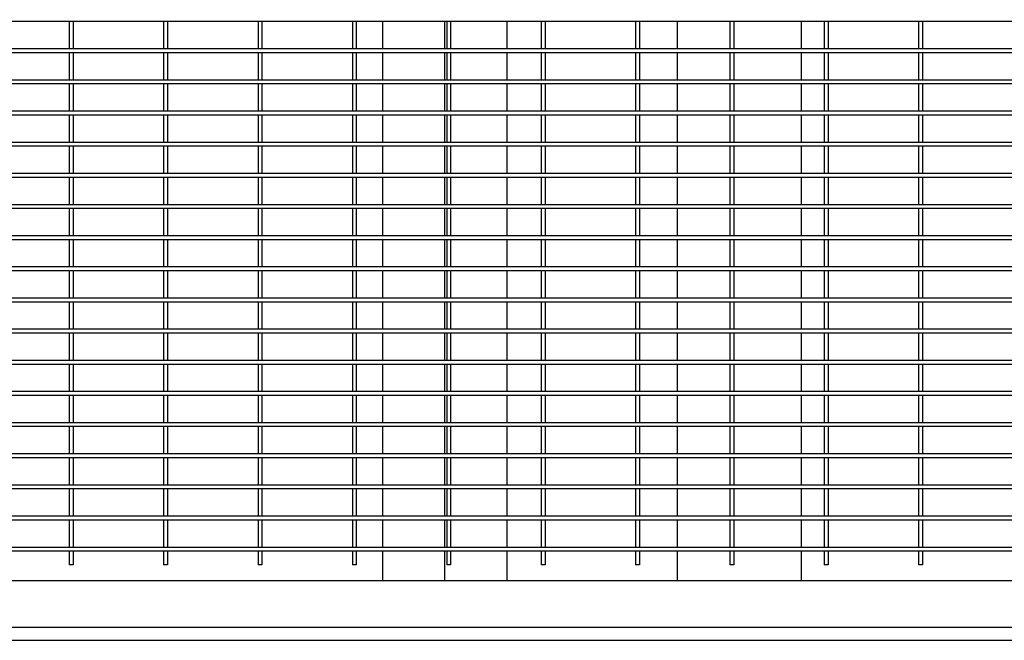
# Model space of a CAD drawing. Header units: inches. Extents: x 36 to 1719, y -84 to 1122.
# Tile 521 of 558: x 982 to 1014, y 812 to 832. Entities that reach past the tile are written whole.
import ezdxf

# ---------------------------------------------------------------- set-up
doc = ezdxf.new("R2010")
doc.units = ezdxf.units.IN
doc.header["$LTSCALE"] = 48
doc.header["$MEASUREMENT"] = 0
doc.layers.add('Dimension (ANSI)', color=7, linetype='Continuous', lineweight=25)
doc.layers.add('Visible (ANSI)', color=7, linetype='Continuous', lineweight=30)
doc.styles.add('Note Text (ANSI)', font='tahoma.ttf')
doc.dimstyles.new('Architectural (ANSI)', dxfattribs={"dimscale": 48, "dimtxt": 0.125, "dimasz": 0.098425, "dimexe": 0.125, "dimexo": 0.0625, "dimgap": 0.031496, "dimtad": 0, "dimtih": 1, "dimtoh": 1, "dimdec": 4, "dimrnd": 1e-08, "dimzin": 3, "dimdsep": 46, "dimlunit": 4, "dimtxsty": 'Note Text (ANSI)', "dimcen": 0.09, "dimdle": 0.393701, "dimclrd": 256, "dimclre": 256, "dimclrt": 256, "dimadec": 0, "dimazin": 3, "dimtfac": 0.96, "dimtofl": 0, "dimtmove": 0, "dimatfit": 3, "dimfxl": 1, "dimfrac": 2, "dimtolj": 1, "dimtzin": 12, "dimlwd": -1, "dimlwe": -1, "dimarcsym": 0})

# ---------------------------------------------------------------- blocks, each defined once
blk = doc.blocks.new('*D15')
at = {"layer": 'Defpoints', "color": 0, "transparency": 16777216}
for p in [(1046.918, 854.671), (727.918, 840.715), (1046.918, 743.531)]:
    blk.add_point(p, dxfattribs=at)
at = {"layer": 'Dimension (ANSI)', "transparency": 16777216}
for p, q in [((1046.918, 851.671), (1046.918, 737.531)), ((727.918, 837.715), (727.918, 737.531)), ((732.642, 743.531), (854.572, 743.531)), ((1042.193, 743.531), (878.263, 743.531))]:
    blk.add_line(p, q, dxfattribs=at)
for points in [[(732.642, 744.318), (732.642, 742.743), (727.918, 743.531)], [(1042.193, 744.318), (1042.193, 742.743), (1046.918, 743.531)]]:
    blk.add_solid(points, dxfattribs=at)
at = {"layer": 'Dimension (ANSI)', "transparency": 16777216, "insert": (856.084, 746.656), "char_height": 6, "attachment_point": 1, "style": 'Note Text (ANSI)'}
blk.add_mtext('\\A1;26\'-7"', dxfattribs=at)

msp = doc.modelspace()

# ---------------------------------------------------------------- linework, layer by layer
at = {"layer": 'Visible (ANSI)'}
for p, q in [((983.95768, 832.14881), (980.92643, 832.14881)), ((983.89518, 832.14881), (983.89518, 831.27381)), ((986.98893, 832.14881), (983.95768, 832.14881)), ((984.02018, 832.14881), (984.02018, 831.27381)), ((986.92643, 832.14881), (986.92643, 831.27381)), ((990.02018, 832.14881), (986.98893, 832.14881)), ((987.05143, 832.14881), (987.05143, 831.27381)), ((989.95768, 832.14881), (989.95768, 831.27381)), ((993.05143, 832.14881), (990.02018, 832.14881)), ((990.08268, 832.14881), (990.08268, 831.27381)), ((992.98893, 832.14881), (992.98893, 831.27381)), ((996.08268, 832.14881), (993.05143, 832.14881)), ((993.11393, 832.14881), (993.11393, 831.27381)), ((993.95768, 832.14881), (993.95768, 831.27381)), ((995.95768, 831.27381), (995.95768, 832.14881)), ((995.95768, 831.27381), (995.95768, 832.14881)), ((996.02018, 832.14881), (996.02018, 831.27381)), ((999.11393, 832.14881), (996.08268, 832.14881)), ((996.14518, 832.14881), (996.14518, 831.27381)), ((997.95768, 831.27381), (997.95768, 832.14881)), ((999.05143, 832.14881), (999.05143, 831.27381)), ((1002.14518, 832.14881), (999.11393, 832.14881)), ((999.17643, 832.14881), (999.17643, 831.27381)), ((1002.08268, 832.14881), (1002.08268, 831.27381)), ((1005.17643, 832.14881), (1002.14518, 832.14881)), ((1002.20768, 832.14881), (1002.20768, 831.27381)), ((1003.41768, 832.14881), (1003.41768, 831.27381)), ((1005.11393, 832.14881), (1005.11393, 831.27381)), ((1008.20768, 832.14881), (1005.17643, 832.14881)), ((1005.23893, 832.14881), (1005.23893, 831.27381)), ((1007.41768, 831.27381), (1007.41768, 832.14881)), ((1008.14518, 832.14881), (1008.14518, 831.27381)), ((1011.23893, 832.14881), (1008.20768, 832.14881)), ((1008.27018, 832.14881), (1008.27018, 831.27381)), ((1011.17643, 832.14881), (1011.17643, 831.27381)), ((1017.30143, 832.14881), (1011.23893, 832.14881)), ((1011.30143, 832.14881), (1011.30143, 831.27381)), ((983.95768, 831.27381), (980.92643, 831.27381)), ((983.95768, 831.14881), (980.92643, 831.14881)), ((983.89518, 831.14881), (983.89518, 830.27381)), ((986.98893, 831.27381), (983.95768, 831.27381)), ((986.98893, 831.14881), (983.95768, 831.14881)), ((984.02018, 831.14881), (984.02018, 830.27381)), ((986.92643, 831.14881), (986.92643, 830.27381)), ((990.02018, 831.27381), (986.98893, 831.27381)), ((990.02018, 831.14881), (986.98893, 831.14881)), ((987.05143, 831.14881), (987.05143, 830.27381)), ((989.95768, 831.14881), (989.95768, 830.27381)), ((993.05143, 831.27381), (990.02018, 831.27381)), ((993.05143, 831.14881), (990.02018, 831.14881)), ((990.08268, 831.14881), (990.08268, 830.27381)), ((992.98893, 831.14881), (992.98893, 830.27381)), ((996.08268, 831.27381), (993.05143, 831.27381)), ((996.08268, 831.14881), (993.05143, 831.14881)), ((993.11393, 831.14881), (993.11393, 830.27381)), ((993.95768, 831.14881), (993.95768, 830.27381)), ((995.95768, 830.27381), (995.95768, 831.14881)), ((995.95768, 830.27381), (995.95768, 831.14881)), ((996.02018, 831.14881), (996.02018, 830.27381)), ((999.11393, 831.27381), (996.08268, 831.27381)), ((999.11393, 831.14881), (996.08268, 831.14881)), ((996.14518, 831.14881), (996.14518, 830.27381)), ((997.95768, 830.27381), (997.95768, 831.14881)), ((999.05143, 831.14881), (999.05143, 830.27381)), ((1002.14518, 831.27381), (999.11393, 831.27381)), ((1002.14518, 831.14881), (999.11393, 831.14881)), ((999.17643, 831.14881), (999.17643, 830.27381)), ((1002.08268, 831.14881), (1002.08268, 830.27381)), ((1005.17643, 831.27381), (1002.14518, 831.27381)), ((1005.17643, 831.14881), (1002.14518, 831.14881)), ((1002.20768, 831.14881), (1002.20768, 830.27381)), ((1003.41768, 831.14881), (1003.41768, 830.27381)), ((1005.11393, 831.14881), (1005.11393, 830.27381)), ((1008.20768, 831.27381), (1005.17643, 831.27381)), ((1008.20768, 831.14881), (1005.17643, 831.14881)), ((1005.23893, 831.14881), (1005.23893, 830.27381)), ((1007.41768, 830.27381), (1007.41768, 831.14881)), ((1008.14518, 831.14881), (1008.14518, 830.27381)), ((1011.23893, 831.27381), (1008.20768, 831.27381)), ((1011.23893, 831.14881), (1008.20768, 831.14881)), ((1008.27018, 831.14881), (1008.27018, 830.27381)), ((1011.17643, 831.14881), (1011.17643, 830.27381)), ((1017.30143, 831.27381), (1011.23893, 831.27381)), ((1017.30143, 831.14881), (1011.23893, 831.14881)), ((1011.30143, 831.14881), (1011.30143, 830.27381)), ((983.95768, 830.27381), (980.92643, 830.27381)), ((986.98893, 830.27381), (983.95768, 830.27381)), ((990.02018, 830.27381), (986.98893, 830.27381)), ((993.05143, 830.27381), (990.02018, 830.27381)), ((996.08268, 830.27381), (993.05143, 830.27381)), ((999.11393, 830.27381), (996.08268, 830.27381)), ((1002.14518, 830.27381), (999.11393, 830.27381)), ((1005.17643, 830.27381), (1002.14518, 830.27381)), ((1008.20768, 830.27381), (1005.17643, 830.27381)), ((1011.23893, 830.27381), (1008.20768, 830.27381)), ((1017.30143, 830.27381), (1011.23893, 830.27381)), ((983.95768, 830.14881), (980.92643, 830.14881)), ((983.89518, 830.14881), (983.89518, 829.27381)), ((986.98893, 830.14881), (983.95768, 830.14881)), ((984.02018, 830.14881), (984.02018, 829.27381)), ((986.92643, 830.14881), (986.92643, 829.27381)), ((990.02018, 830.14881), (986.98893, 830.14881)), ((987.05143, 830.14881), (987.05143, 829.27381)), ((989.95768, 830.14881), (989.95768, 829.27381)), ((993.05143, 830.14881), (990.02018, 830.14881)), ((990.08268, 830.14881), (990.08268, 829.27381)), ((992.98893, 830.14881), (992.98893, 829.27381)), ((996.08268, 830.14881), (993.05143, 830.14881)), ((993.11393, 830.14881), (993.11393, 829.27381)), ((993.95768, 830.14881), (993.95768, 829.27381)), ((995.95768, 829.27381), (995.95768, 830.14881)), ((995.95768, 829.27381), (995.95768, 830.14881)), ((996.02018, 830.14881), (996.02018, 829.27381)), ((999.11393, 830.14881), (996.08268, 830.14881)), ((996.14518, 830.14881), (996.14518, 829.27381)), ((997.95768, 829.27381), (997.95768, 830.14881)), ((999.05143, 830.14881), (999.05143, 829.27381)), ((1002.14518, 830.14881), (999.11393, 830.14881)), ((999.17643, 830.14881), (999.17643, 829.27381)), ((1002.08268, 830.14881), (1002.08268, 829.27381)), ((1005.17643, 830.14881), (1002.14518, 830.14881)), ((1002.20768, 830.14881), (1002.20768, 829.27381)), ((1003.41768, 830.14881), (1003.41768, 829.27381)), ((1005.11393, 830.14881), (1005.11393, 829.27381)), ((1008.20768, 830.14881), (1005.17643, 830.14881)), ((1005.23893, 830.14881), (1005.23893, 829.27381)), ((1007.41768, 829.27381), (1007.41768, 830.14881)), ((1008.14518, 830.14881), (1008.14518, 829.27381)), ((1011.23893, 830.14881), (1008.20768, 830.14881)), ((1008.27018, 830.14881), (1008.27018, 829.27381)), ((1011.17643, 830.14881), (1011.17643, 829.27381)), ((1017.30143, 830.14881), (1011.23893, 830.14881)), ((1011.30143, 830.14881), (1011.30143, 829.27381)), ((983.95768, 829.27381), (980.92643, 829.27381)), ((986.98893, 829.27381), (983.95768, 829.27381)), ((990.02018, 829.27381), (986.98893, 829.27381)), ((993.05143, 829.27381), (990.02018, 829.27381)), ((996.08268, 829.27381), (993.05143, 829.27381)), ((999.11393, 829.27381), (996.08268, 829.27381)), ((1002.14518, 829.27381), (999.11393, 829.27381)), ((1005.17643, 829.27381), (1002.14518, 829.27381)), ((1008.20768, 829.27381), (1005.17643, 829.27381)), ((1011.23893, 829.27381), (1008.20768, 829.27381)), ((1017.30143, 829.27381), (1011.23893, 829.27381)), ((983.95768, 829.14881), (980.92643, 829.14881)), ((983.89518, 829.14881), (983.89518, 828.27381)), ((986.98893, 829.14881), (983.95768, 829.14881)), ((984.02018, 829.14881), (984.02018, 828.27381)), ((986.92643, 829.14881), (986.92643, 828.27381)), ((990.02018, 829.14881), (986.98893, 829.14881)), ((987.05143, 829.14881), (987.05143, 828.27381)), ((989.95768, 829.14881), (989.95768, 828.27381)), ((993.05143, 829.14881), (990.02018, 829.14881)), ((990.08268, 829.14881), (990.08268, 828.27381)), ((992.98893, 829.14881), (992.98893, 828.27381)), ((996.08268, 829.14881), (993.05143, 829.14881)), ((993.11393, 829.14881), (993.11393, 828.27381)), ((993.95768, 829.14881), (993.95768, 828.27381)), ((995.95768, 828.27381), (995.95768, 829.14881)), ((995.95768, 828.27381), (995.95768, 829.14881)), ((996.02018, 829.14881), (996.02018, 828.27381)), ((999.11393, 829.14881), (996.08268, 829.14881)), ((996.14518, 829.14881), (996.14518, 828.27381)), ((997.95768, 828.27381), (997.95768, 829.14881)), ((999.05143, 829.14881), (999.05143, 828.27381)), ((1002.14518, 829.14881), (999.11393, 829.14881)), ((999.17643, 829.14881), (999.17643, 828.27381)), ((1002.08268, 829.14881), (1002.08268, 828.27381)), ((1005.17643, 829.14881), (1002.14518, 829.14881)), ((1002.20768, 829.14881), (1002.20768, 828.27381)), ((1003.41768, 829.14881), (1003.41768, 828.27381)), ((1005.11393, 829.14881), (1005.11393, 828.27381)), ((1008.20768, 829.14881), (1005.17643, 829.14881)), ((1005.23893, 829.14881), (1005.23893, 828.27381)), ((1007.41768, 828.27381), (1007.41768, 829.14881)), ((1008.14518, 829.14881), (1008.14518, 828.27381)), ((1011.23893, 829.14881), (1008.20768, 829.14881)), ((1008.27018, 829.14881), (1008.27018, 828.27381)), ((1011.17643, 829.14881), (1011.17643, 828.27381)), ((1017.30143, 829.14881), (1011.23893, 829.14881)), ((1011.30143, 829.14881), (1011.30143, 828.27381)), ((983.95768, 828.27381), (980.92643, 828.27381)), ((983.95768, 828.14881), (980.92643, 828.14881)), ((983.89518, 828.14881), (983.89518, 827.27381)), ((986.98893, 828.27381), (983.95768, 828.27381)), ((986.98893, 828.14881), (983.95768, 828.14881)), ((984.02018, 828.14881), (984.02018, 827.27381)), ((986.92643, 828.14881), (986.92643, 827.27381)), ((990.02018, 828.27381), (986.98893, 828.27381)), ((990.02018, 828.14881), (986.98893, 828.14881)), ((987.05143, 828.14881), (987.05143, 827.27381)), ((989.95768, 828.14881), (989.95768, 827.27381)), ((993.05143, 828.27381), (990.02018, 828.27381)), ((993.05143, 828.14881), (990.02018, 828.14881)), ((990.08268, 828.14881), (990.08268, 827.27381)), ((992.98893, 828.14881), (992.98893, 827.27381)), ((996.08268, 828.27381), (993.05143, 828.27381)), ((996.08268, 828.14881), (993.05143, 828.14881)), ((993.11393, 828.14881), (993.11393, 827.27381)), ((993.95768, 828.14881), (993.95768, 827.27381)), ((995.95768, 827.27381), (995.95768, 828.14881)), ((995.95768, 827.27381), (995.95768, 828.14881)), ((996.02018, 828.14881), (996.02018, 827.27381)), ((999.11393, 828.27381), (996.08268, 828.27381)), ((999.11393, 828.14881), (996.08268, 828.14881)), ((996.14518, 828.14881), (996.14518, 827.27381)), ((997.95768, 827.27381), (997.95768, 828.14881)), ((999.05143, 828.14881), (999.05143, 827.27381)), ((1002.14518, 828.27381), (999.11393, 828.27381)), ((1002.14518, 828.14881), (999.11393, 828.14881)), ((999.17643, 828.14881), (999.17643, 827.27381)), ((1002.08268, 828.14881), (1002.08268, 827.27381)), ((1005.17643, 828.27381), (1002.14518, 828.27381)), ((1005.17643, 828.14881), (1002.14518, 828.14881)), ((1002.20768, 828.14881), (1002.20768, 827.27381)), ((1003.41768, 828.14881), (1003.41768, 827.27381)), ((1005.11393, 828.14881), (1005.11393, 827.27381)), ((1008.20768, 828.27381), (1005.17643, 828.27381)), ((1008.20768, 828.14881), (1005.17643, 828.14881)), ((1005.23893, 828.14881), (1005.23893, 827.27381)), ((1007.41768, 827.27381), (1007.41768, 828.14881)), ((1008.14518, 828.14881), (1008.14518, 827.27381)), ((1011.23893, 828.27381), (1008.20768, 828.27381)), ((1011.23893, 828.14881), (1008.20768, 828.14881)), ((1008.27018, 828.14881), (1008.27018, 827.27381)), ((1011.17643, 828.14881), (1011.17643, 827.27381)), ((1017.30143, 828.27381), (1011.23893, 828.27381)), ((1017.30143, 828.14881), (1011.23893, 828.14881)), ((1011.30143, 828.14881), (1011.30143, 827.27381)), ((983.95768, 827.27381), (980.92643, 827.27381)), ((983.95768, 827.14881), (980.92643, 827.14881)), ((983.89518, 827.14881), (983.89518, 826.27381)), ((986.98893, 827.27381), (983.95768, 827.27381)), ((986.98893, 827.14881), (983.95768, 827.14881)), ((984.02018, 827.14881), (984.02018, 826.27381)), ((986.92643, 827.14881), (986.92643, 826.27381)), ((990.02018, 827.27381), (986.98893, 827.27381)), ((990.02018, 827.14881), (986.98893, 827.14881)), ((987.05143, 827.14881), (987.05143, 826.27381)), ((989.95768, 827.14881), (989.95768, 826.27381)), ((993.05143, 827.27381), (990.02018, 827.27381)), ((993.05143, 827.14881), (990.02018, 827.14881)), ((990.08268, 827.14881), (990.08268, 826.27381)), ((992.98893, 827.14881), (992.98893, 826.27381)), ((996.08268, 827.27381), (993.05143, 827.27381)), ((996.08268, 827.14881), (993.05143, 827.14881)), ((993.11393, 827.14881), (993.11393, 826.27381)), ((993.95768, 827.14881), (993.95768, 826.27381)), ((995.95768, 826.27381), (995.95768, 827.14881)), ((995.95768, 826.27381), (995.95768, 827.14881)), ((996.02018, 827.14881), (996.02018, 826.27381)), ((999.11393, 827.27381), (996.08268, 827.27381)), ((999.11393, 827.14881), (996.08268, 827.14881)), ((996.14518, 827.14881), (996.14518, 826.27381)), ((997.95768, 826.27381), (997.95768, 827.14881)), ((999.05143, 827.14881), (999.05143, 826.27381)), ((1002.14518, 827.27381), (999.11393, 827.27381)), ((1002.14518, 827.14881), (999.11393, 827.14881)), ((999.17643, 827.14881), (999.17643, 826.27381)), ((1002.08268, 827.14881), (1002.08268, 826.27381)), ((1005.17643, 827.27381), (1002.14518, 827.27381)), ((1005.17643, 827.14881), (1002.14518, 827.14881)), ((1002.20768, 827.14881), (1002.20768, 826.27381)), ((1003.41768, 827.14881), (1003.41768, 826.27381)), ((1005.11393, 827.14881), (1005.11393, 826.27381)), ((1008.20768, 827.27381), (1005.17643, 827.27381)), ((1008.20768, 827.14881), (1005.17643, 827.14881)), ((1005.23893, 827.14881), (1005.23893, 826.27381)), ((1007.41768, 826.27381), (1007.41768, 827.14881)), ((1008.14518, 827.14881), (1008.14518, 826.27381)), ((1011.23893, 827.27381), (1008.20768, 827.27381)), ((1011.23893, 827.14881), (1008.20768, 827.14881)), ((1008.27018, 827.14881), (1008.27018, 826.27381)), ((1011.17643, 827.14881), (1011.17643, 826.27381)), ((1017.30143, 827.27381), (1011.23893, 827.27381)), ((1017.30143, 827.14881), (1011.23893, 827.14881)), ((1011.30143, 827.14881), (1011.30143, 826.27381)), ((983.95768, 826.27381), (980.92643, 826.27381)), ((983.95768, 826.14881), (980.92643, 826.14881)), ((983.89518, 826.14881), (983.89518, 825.27381)), ((986.98893, 826.27381), (983.95768, 826.27381)), ((986.98893, 826.14881), (983.95768, 826.14881)), ((984.02018, 826.14881), (984.02018, 825.27381)), ((986.92643, 826.14881), (986.92643, 825.27381)), ((990.02018, 826.27381), (986.98893, 826.27381)), ((990.02018, 826.14881), (986.98893, 826.14881)), ((987.05143, 826.14881), (987.05143, 825.27381)), ((989.95768, 826.14881), (989.95768, 825.27381)), ((993.05143, 826.27381), (990.02018, 826.27381)), ((993.05143, 826.14881), (990.02018, 826.14881)), ((990.08268, 826.14881), (990.08268, 825.27381)), ((992.98893, 826.14881), (992.98893, 825.27381)), ((996.08268, 826.27381), (993.05143, 826.27381)), ((996.08268, 826.14881), (993.05143, 826.14881)), ((993.11393, 826.14881), (993.11393, 825.27381)), ((993.95768, 826.14881), (993.95768, 825.27381)), ((995.95768, 825.27381), (995.95768, 826.14881)), ((995.95768, 825.27381), (995.95768, 826.14881)), ((996.02018, 826.14881), (996.02018, 825.27381)), ((999.11393, 826.27381), (996.08268, 826.27381)), ((999.11393, 826.14881), (996.08268, 826.14881)), ((996.14518, 826.14881), (996.14518, 825.27381)), ((997.95768, 825.27381), (997.95768, 826.14881)), ((999.05143, 826.14881), (999.05143, 825.27381)), ((1002.14518, 826.27381), (999.11393, 826.27381)), ((1002.14518, 826.14881), (999.11393, 826.14881)), ((999.17643, 826.14881), (999.17643, 825.27381)), ((1002.08268, 826.14881), (1002.08268, 825.27381)), ((1005.17643, 826.27381), (1002.14518, 826.27381)), ((1005.17643, 826.14881), (1002.14518, 826.14881)), ((1002.20768, 826.14881), (1002.20768, 825.27381)), ((1003.41768, 826.14881), (1003.41768, 825.27381)), ((1005.11393, 826.14881), (1005.11393, 825.27381)), ((1008.20768, 826.27381), (1005.17643, 826.27381)), ((1008.20768, 826.14881), (1005.17643, 826.14881)), ((1005.23893, 826.14881), (1005.23893, 825.27381)), ((1007.41768, 825.27381), (1007.41768, 826.14881)), ((1008.14518, 826.14881), (1008.14518, 825.27381)), ((1011.23893, 826.27381), (1008.20768, 826.27381)), ((1011.23893, 826.14881), (1008.20768, 826.14881)), ((1008.27018, 826.14881), (1008.27018, 825.27381)), ((1011.17643, 826.14881), (1011.17643, 825.27381)), ((1017.30143, 826.27381), (1011.23893, 826.27381)), ((1017.30143, 826.14881), (1011.23893, 826.14881)), ((1011.30143, 826.14881), (1011.30143, 825.27381)), ((983.95768, 825.27381), (980.92643, 825.27381)), ((983.95768, 825.14881), (980.92643, 825.14881)), ((983.89518, 825.14881), (983.89518, 824.27381)), ((986.98893, 825.27381), (983.95768, 825.27381)), ((986.98893, 825.14881), (983.95768, 825.14881)), ((984.02018, 825.14881), (984.02018, 824.27381)), ((986.92643, 825.14881), (986.92643, 824.27381)), ((990.02018, 825.27381), (986.98893, 825.27381)), ((990.02018, 825.14881), (986.98893, 825.14881)), ((987.05143, 825.14881), (987.05143, 824.27381)), ((989.95768, 825.14881), (989.95768, 824.27381)), ((993.05143, 825.27381), (990.02018, 825.27381)), ((993.05143, 825.14881), (990.02018, 825.14881)), ((990.08268, 825.14881), (990.08268, 824.27381)), ((992.98893, 825.14881), (992.98893, 824.27381)), ((996.08268, 825.27381), (993.05143, 825.27381)), ((996.08268, 825.14881), (993.05143, 825.14881)), ((993.11393, 825.14881), (993.11393, 824.27381)), ((993.95768, 825.14881), (993.95768, 824.27381)), ((995.95768, 824.27381), (995.95768, 825.14881)), ((995.95768, 824.27381), (995.95768, 825.14881)), ((996.02018, 825.14881), (996.02018, 824.27381)), ((999.11393, 825.27381), (996.08268, 825.27381)), ((999.11393, 825.14881), (996.08268, 825.14881)), ((996.14518, 825.14881), (996.14518, 824.27381)), ((997.95768, 824.27381), (997.95768, 825.14881)), ((999.05143, 825.14881), (999.05143, 824.27381)), ((1002.14518, 825.27381), (999.11393, 825.27381)), ((1002.14518, 825.14881), (999.11393, 825.14881)), ((999.17643, 825.14881), (999.17643, 824.27381)), ((1002.08268, 825.14881), (1002.08268, 824.27381)), ((1005.17643, 825.27381), (1002.14518, 825.27381)), ((1005.17643, 825.14881), (1002.14518, 825.14881)), ((1002.20768, 825.14881), (1002.20768, 824.27381)), ((1003.41768, 825.14881), (1003.41768, 824.27381)), ((1005.11393, 825.14881), (1005.11393, 824.27381)), ((1008.20768, 825.27381), (1005.17643, 825.27381)), ((1008.20768, 825.14881), (1005.17643, 825.14881)), ((1005.23893, 825.14881), (1005.23893, 824.27381)), ((1007.41768, 824.27381), (1007.41768, 825.14881)), ((1008.14518, 825.14881), (1008.14518, 824.27381)), ((1011.23893, 825.27381), (1008.20768, 825.27381)), ((1011.23893, 825.14881), (1008.20768, 825.14881)), ((1008.27018, 825.14881), (1008.27018, 824.27381)), ((1011.17643, 825.14881), (1011.17643, 824.27381)), ((1017.30143, 825.27381), (1011.23893, 825.27381)), ((1017.30143, 825.14881), (1011.23893, 825.14881)), ((1011.30143, 825.14881), (1011.30143, 824.27381)), ((983.95768, 824.27381), (980.92643, 824.27381)), ((986.98893, 824.27381), (983.95768, 824.27381)), ((990.02018, 824.27381), (986.98893, 824.27381)), ((993.05143, 824.27381), (990.02018, 824.27381)), ((996.08268, 824.27381), (993.05143, 824.27381)), ((999.11393, 824.27381), (996.08268, 824.27381)), ((1002.14518, 824.27381), (999.11393, 824.27381)), ((1005.17643, 824.27381), (1002.14518, 824.27381)), ((1008.20768, 824.27381), (1005.17643, 824.27381)), ((1011.23893, 824.27381), (1008.20768, 824.27381)), ((1017.30143, 824.27381), (1011.23893, 824.27381)), ((983.95768, 824.14881), (980.92643, 824.14881)), ((983.89518, 824.14881), (983.89518, 823.27381)), ((986.98893, 824.14881), (983.95768, 824.14881)), ((984.02018, 824.14881), (984.02018, 823.27381)), ((986.92643, 824.14881), (986.92643, 823.27381)), ((990.02018, 824.14881), (986.98893, 824.14881)), ((987.05143, 824.14881), (987.05143, 823.27381)), ((989.95768, 824.14881), (989.95768, 823.27381)), ((993.05143, 824.14881), (990.02018, 824.14881)), ((990.08268, 824.14881), (990.08268, 823.27381)), ((992.98893, 824.14881), (992.98893, 823.27381)), ((996.08268, 824.14881), (993.05143, 824.14881)), ((993.11393, 824.14881), (993.11393, 823.27381)), ((993.95768, 824.14881), (993.95768, 823.27381)), ((995.95768, 823.27381), (995.95768, 824.14881)), ((995.95768, 823.27381), (995.95768, 824.14881)), ((996.02018, 824.14881), (996.02018, 823.27381)), ((999.11393, 824.14881), (996.08268, 824.14881)), ((996.14518, 824.14881), (996.14518, 823.27381)), ((997.95768, 823.27381), (997.95768, 824.14881)), ((999.05143, 824.14881), (999.05143, 823.27381)), ((1002.14518, 824.14881), (999.11393, 824.14881)), ((999.17643, 824.14881), (999.17643, 823.27381)), ((1002.08268, 824.14881), (1002.08268, 823.27381)), ((1005.17643, 824.14881), (1002.14518, 824.14881)), ((1002.20768, 824.14881), (1002.20768, 823.27381)), ((1003.41768, 824.14881), (1003.41768, 823.27381)), ((1005.11393, 824.14881), (1005.11393, 823.27381)), ((1008.20768, 824.14881), (1005.17643, 824.14881)), ((1005.23893, 824.14881), (1005.23893, 823.27381)), ((1007.41768, 823.27381), (1007.41768, 824.14881)), ((1008.14518, 824.14881), (1008.14518, 823.27381)), ((1011.23893, 824.14881), (1008.20768, 824.14881)), ((1008.27018, 824.14881), (1008.27018, 823.27381)), ((1011.17643, 824.14881), (1011.17643, 823.27381)), ((1017.30143, 824.14881), (1011.23893, 824.14881)), ((1011.30143, 824.14881), (1011.30143, 823.27381)), ((983.95768, 823.27381), (980.92643, 823.27381)), ((986.98893, 823.27381), (983.95768, 823.27381)), ((990.02018, 823.27381), (986.98893, 823.27381)), ((993.05143, 823.27381), (990.02018, 823.27381)), ((996.08268, 823.27381), (993.05143, 823.27381)), ((999.11393, 823.27381), (996.08268, 823.27381)), ((1002.14518, 823.27381), (999.11393, 823.27381)), ((1005.17643, 823.27381), (1002.14518, 823.27381)), ((1008.20768, 823.27381), (1005.17643, 823.27381)), ((1011.23893, 823.27381), (1008.20768, 823.27381)), ((1017.30143, 823.27381), (1011.23893, 823.27381)), ((983.95768, 823.14881), (980.92643, 823.14881)), ((983.89518, 823.14881), (983.89518, 822.27381)), ((986.98893, 823.14881), (983.95768, 823.14881)), ((984.02018, 823.14881), (984.02018, 822.27381)), ((986.92643, 823.14881), (986.92643, 822.27381)), ((990.02018, 823.14881), (986.98893, 823.14881)), ((987.05143, 823.14881), (987.05143, 822.27381)), ((989.95768, 823.14881), (989.95768, 822.27381)), ((993.05143, 823.14881), (990.02018, 823.14881)), ((990.08268, 823.14881), (990.08268, 822.27381)), ((992.98893, 823.14881), (992.98893, 822.27381)), ((996.08268, 823.14881), (993.05143, 823.14881)), ((993.11393, 823.14881), (993.11393, 822.27381)), ((993.95768, 823.14881), (993.95768, 822.27381)), ((995.95768, 822.27381), (995.95768, 823.14881)), ((995.95768, 822.27381), (995.95768, 823.14881)), ((996.02018, 823.14881), (996.02018, 822.27381)), ((999.11393, 823.14881), (996.08268, 823.14881)), ((996.14518, 823.14881), (996.14518, 822.27381)), ((997.95768, 822.27381), (997.95768, 823.14881)), ((999.05143, 823.14881), (999.05143, 822.27381)), ((1002.14518, 823.14881), (999.11393, 823.14881)), ((999.17643, 823.14881), (999.17643, 822.27381)), ((1002.08268, 823.14881), (1002.08268, 822.27381)), ((1005.17643, 823.14881), (1002.14518, 823.14881)), ((1002.20768, 823.14881), (1002.20768, 822.27381)), ((1003.41768, 823.14881), (1003.41768, 822.27381)), ((1005.11393, 823.14881), (1005.11393, 822.27381)), ((1008.20768, 823.14881), (1005.17643, 823.14881)), ((1005.23893, 823.14881), (1005.23893, 822.27381)), ((1007.41768, 822.27381), (1007.41768, 823.14881)), ((1008.14518, 823.14881), (1008.14518, 822.27381)), ((1011.23893, 823.14881), (1008.20768, 823.14881)), ((1008.27018, 823.14881), (1008.27018, 822.27381)), ((1011.17643, 823.14881), (1011.17643, 822.27381)), ((1017.30143, 823.14881), (1011.23893, 823.14881)), ((1011.30143, 823.14881), (1011.30143, 822.27381)), ((983.95768, 822.27381), (980.92643, 822.27381)), ((983.95768, 822.14881), (980.92643, 822.14881)), ((983.89518, 822.14881), (983.89518, 821.27381)), ((986.98893, 822.27381), (983.95768, 822.27381)), ((986.98893, 822.14881), (983.95768, 822.14881)), ((984.02018, 822.14881), (984.02018, 821.27381)), ((986.92643, 822.14881), (986.92643, 821.27381)), ((990.02018, 822.27381), (986.98893, 822.27381)), ((990.02018, 822.14881), (986.98893, 822.14881)), ((987.05143, 822.14881), (987.05143, 821.27381)), ((989.95768, 822.14881), (989.95768, 821.27381)), ((993.05143, 822.27381), (990.02018, 822.27381)), ((993.05143, 822.14881), (990.02018, 822.14881)), ((990.08268, 822.14881), (990.08268, 821.27381)), ((992.98893, 822.14881), (992.98893, 821.27381)), ((996.08268, 822.27381), (993.05143, 822.27381)), ((996.08268, 822.14881), (993.05143, 822.14881)), ((993.11393, 822.14881), (993.11393, 821.27381)), ((993.95768, 822.14881), (993.95768, 821.27381)), ((995.95768, 821.27381), (995.95768, 822.14881)), ((995.95768, 821.27381), (995.95768, 822.14881)), ((996.02018, 822.14881), (996.02018, 821.27381)), ((999.11393, 822.27381), (996.08268, 822.27381)), ((999.11393, 822.14881), (996.08268, 822.14881)), ((996.14518, 822.14881), (996.14518, 821.27381)), ((997.95768, 821.27381), (997.95768, 822.14881)), ((999.05143, 822.14881), (999.05143, 821.27381)), ((1002.14518, 822.27381), (999.11393, 822.27381)), ((1002.14518, 822.14881), (999.11393, 822.14881)), ((999.17643, 822.14881), (999.17643, 821.27381)), ((1002.08268, 822.14881), (1002.08268, 821.27381)), ((1005.17643, 822.27381), (1002.14518, 822.27381)), ((1005.17643, 822.14881), (1002.14518, 822.14881)), ((1002.20768, 822.14881), (1002.20768, 821.27381)), ((1003.41768, 822.14881), (1003.41768, 821.27381)), ((1005.11393, 822.14881), (1005.11393, 821.27381)), ((1008.20768, 822.27381), (1005.17643, 822.27381)), ((1008.20768, 822.14881), (1005.17643, 822.14881)), ((1005.23893, 822.14881), (1005.23893, 821.27381)), ((1007.41768, 821.27381), (1007.41768, 822.14881)), ((1008.14518, 822.14881), (1008.14518, 821.27381)), ((1011.23893, 822.27381), (1008.20768, 822.27381)), ((1011.23893, 822.14881), (1008.20768, 822.14881)), ((1008.27018, 822.14881), (1008.27018, 821.27381)), ((1011.17643, 822.14881), (1011.17643, 821.27381)), ((1017.30143, 822.27381), (1011.23893, 822.27381)), ((1017.30143, 822.14881), (1011.23893, 822.14881)), ((1011.30143, 822.14881), (1011.30143, 821.27381)), ((983.95768, 821.27381), (980.92643, 821.27381)), ((983.95768, 821.14881), (980.92643, 821.14881)), ((983.89518, 821.14881), (983.89518, 820.27381)), ((986.98893, 821.27381), (983.95768, 821.27381)), ((986.98893, 821.14881), (983.95768, 821.14881)), ((984.02018, 821.14881), (984.02018, 820.27381)), ((986.92643, 821.14881), (986.92643, 820.27381)), ((990.02018, 821.27381), (986.98893, 821.27381)), ((990.02018, 821.14881), (986.98893, 821.14881)), ((987.05143, 821.14881), (987.05143, 820.27381)), ((989.95768, 821.14881), (989.95768, 820.27381)), ((993.05143, 821.27381), (990.02018, 821.27381)), ((993.05143, 821.14881), (990.02018, 821.14881)), ((990.08268, 821.14881), (990.08268, 820.27381)), ((992.98893, 821.14881), (992.98893, 820.27381)), ((996.08268, 821.27381), (993.05143, 821.27381)), ((996.08268, 821.14881), (993.05143, 821.14881)), ((993.11393, 821.14881), (993.11393, 820.27381)), ((993.95768, 821.14881), (993.95768, 820.27381)), ((995.95768, 820.27381), (995.95768, 821.14881)), ((995.95768, 820.27381), (995.95768, 821.14881)), ((996.02018, 821.14881), (996.02018, 820.27381)), ((999.11393, 821.27381), (996.08268, 821.27381)), ((999.11393, 821.14881), (996.08268, 821.14881)), ((996.14518, 821.14881), (996.14518, 820.27381)), ((997.95768, 820.27381), (997.95768, 821.14881)), ((999.05143, 821.14881), (999.05143, 820.27381)), ((1002.14518, 821.27381), (999.11393, 821.27381)), ((1002.14518, 821.14881), (999.11393, 821.14881)), ((999.17643, 821.14881), (999.17643, 820.27381)), ((1002.08268, 821.14881), (1002.08268, 820.27381)), ((1005.17643, 821.27381), (1002.14518, 821.27381)), ((1005.17643, 821.14881), (1002.14518, 821.14881)), ((1002.20768, 821.14881), (1002.20768, 820.27381)), ((1003.41768, 821.14881), (1003.41768, 820.27381)), ((1005.11393, 821.14881), (1005.11393, 820.27381)), ((1008.20768, 821.27381), (1005.17643, 821.27381)), ((1008.20768, 821.14881), (1005.17643, 821.14881)), ((1005.23893, 821.14881), (1005.23893, 820.27381)), ((1007.41768, 820.27381), (1007.41768, 821.14881)), ((1008.14518, 821.14881), (1008.14518, 820.27381)), ((1011.23893, 821.27381), (1008.20768, 821.27381)), ((1011.23893, 821.14881), (1008.20768, 821.14881)), ((1008.27018, 821.14881), (1008.27018, 820.27381)), ((1011.17643, 821.14881), (1011.17643, 820.27381)), ((1017.30143, 821.27381), (1011.23893, 821.27381)), ((1017.30143, 821.14881), (1011.23893, 821.14881)), ((1011.30143, 821.14881), (1011.30143, 820.27381)), ((983.95768, 820.27381), (980.92643, 820.27381)), ((983.95768, 820.14881), (980.92643, 820.14881)), ((983.89518, 820.14881), (983.89518, 819.27381)), ((986.98893, 820.27381), (983.95768, 820.27381)), ((986.98893, 820.14881), (983.95768, 820.14881)), ((984.02018, 820.14881), (984.02018, 819.27381)), ((986.92643, 820.14881), (986.92643, 819.27381)), ((990.02018, 820.27381), (986.98893, 820.27381)), ((990.02018, 820.14881), (986.98893, 820.14881)), ((987.05143, 820.14881), (987.05143, 819.27381)), ((989.95768, 820.14881), (989.95768, 819.27381)), ((993.05143, 820.27381), (990.02018, 820.27381)), ((993.05143, 820.14881), (990.02018, 820.14881)), ((990.08268, 820.14881), (990.08268, 819.27381)), ((992.98893, 820.14881), (992.98893, 819.27381)), ((996.08268, 820.27381), (993.05143, 820.27381)), ((996.08268, 820.14881), (993.05143, 820.14881)), ((993.11393, 820.14881), (993.11393, 819.27381)), ((993.95768, 820.14881), (993.95768, 819.27381)), ((995.95768, 819.27381), (995.95768, 820.14881)), ((995.95768, 819.27381), (995.95768, 820.14881)), ((996.02018, 820.14881), (996.02018, 819.27381)), ((999.11393, 820.27381), (996.08268, 820.27381)), ((999.11393, 820.14881), (996.08268, 820.14881)), ((996.14518, 820.14881), (996.14518, 819.27381)), ((997.95768, 819.27381), (997.95768, 820.14881)), ((999.05143, 820.14881), (999.05143, 819.27381)), ((1002.14518, 820.27381), (999.11393, 820.27381)), ((1002.14518, 820.14881), (999.11393, 820.14881)), ((999.17643, 820.14881), (999.17643, 819.27381)), ((1002.08268, 820.14881), (1002.08268, 819.27381)), ((1005.17643, 820.27381), (1002.14518, 820.27381)), ((1005.17643, 820.14881), (1002.14518, 820.14881)), ((1002.20768, 820.14881), (1002.20768, 819.27381)), ((1003.41768, 820.14881), (1003.41768, 819.27381)), ((1005.11393, 820.14881), (1005.11393, 819.27381)), ((1008.20768, 820.27381), (1005.17643, 820.27381)), ((1008.20768, 820.14881), (1005.17643, 820.14881)), ((1005.23893, 820.14881), (1005.23893, 819.27381)), ((1007.41768, 819.27381), (1007.41768, 820.14881)), ((1008.14518, 820.14881), (1008.14518, 819.27381)), ((1011.23893, 820.27381), (1008.20768, 820.27381)), ((1011.23893, 820.14881), (1008.20768, 820.14881)), ((1008.27018, 820.14881), (1008.27018, 819.27381)), ((1011.17643, 820.14881), (1011.17643, 819.27381)), ((1017.30143, 820.27381), (1011.23893, 820.27381)), ((1017.30143, 820.14881), (1011.23893, 820.14881)), ((1011.30143, 820.14881), (1011.30143, 819.27381)), ((983.95768, 819.27381), (980.92643, 819.27381)), ((983.95768, 819.14881), (980.92643, 819.14881)), ((983.89518, 819.14881), (983.89518, 818.27381)), ((986.98893, 819.27381), (983.95768, 819.27381)), ((986.98893, 819.14881), (983.95768, 819.14881)), ((984.02018, 819.14881), (984.02018, 818.27381)), ((986.92643, 819.14881), (986.92643, 818.27381)), ((990.02018, 819.27381), (986.98893, 819.27381)), ((990.02018, 819.14881), (986.98893, 819.14881)), ((987.05143, 819.14881), (987.05143, 818.27381)), ((989.95768, 819.14881), (989.95768, 818.27381)), ((993.05143, 819.27381), (990.02018, 819.27381)), ((993.05143, 819.14881), (990.02018, 819.14881)), ((990.08268, 819.14881), (990.08268, 818.27381)), ((992.98893, 819.14881), (992.98893, 818.27381)), ((996.08268, 819.27381), (993.05143, 819.27381)), ((996.08268, 819.14881), (993.05143, 819.14881)), ((993.11393, 819.14881), (993.11393, 818.27381)), ((993.95768, 819.14881), (993.95768, 818.27381)), ((995.95768, 818.27381), (995.95768, 819.14881)), ((995.95768, 818.27381), (995.95768, 819.14881)), ((996.02018, 819.14881), (996.02018, 818.27381)), ((999.11393, 819.27381), (996.08268, 819.27381)), ((999.11393, 819.14881), (996.08268, 819.14881)), ((996.14518, 819.14881), (996.14518, 818.27381)), ((997.95768, 818.27381), (997.95768, 819.14881)), ((999.05143, 819.14881), (999.05143, 818.27381)), ((1002.14518, 819.27381), (999.11393, 819.27381)), ((1002.14518, 819.14881), (999.11393, 819.14881)), ((999.17643, 819.14881), (999.17643, 818.27381)), ((1002.08268, 819.14881), (1002.08268, 818.27381)), ((1005.17643, 819.27381), (1002.14518, 819.27381)), ((1005.17643, 819.14881), (1002.14518, 819.14881)), ((1002.20768, 819.14881), (1002.20768, 818.27381)), ((1003.41768, 819.14881), (1003.41768, 818.27381)), ((1005.11393, 819.14881), (1005.11393, 818.27381)), ((1008.20768, 819.27381), (1005.17643, 819.27381)), ((1008.20768, 819.14881), (1005.17643, 819.14881)), ((1005.23893, 819.14881), (1005.23893, 818.27381)), ((1007.41768, 818.27381), (1007.41768, 819.14881)), ((1008.14518, 819.14881), (1008.14518, 818.27381)), ((1011.23893, 819.27381), (1008.20768, 819.27381)), ((1011.23893, 819.14881), (1008.20768, 819.14881)), ((1008.27018, 819.14881), (1008.27018, 818.27381)), ((1011.17643, 819.14881), (1011.17643, 818.27381)), ((1017.30143, 819.27381), (1011.23893, 819.27381)), ((1017.30143, 819.14881), (1011.23893, 819.14881)), ((1011.30143, 819.14881), (1011.30143, 818.27381)), ((983.95768, 818.27381), (980.92643, 818.27381)), ((986.98893, 818.27381), (983.95768, 818.27381)), ((990.02018, 818.27381), (986.98893, 818.27381)), ((993.05143, 818.27381), (990.02018, 818.27381)), ((996.08268, 818.27381), (993.05143, 818.27381)), ((999.11393, 818.27381), (996.08268, 818.27381)), ((1002.14518, 818.27381), (999.11393, 818.27381)), ((1005.17643, 818.27381), (1002.14518, 818.27381)), ((1008.20768, 818.27381), (1005.17643, 818.27381)), ((1011.23893, 818.27381), (1008.20768, 818.27381)), ((1017.30143, 818.27381), (1011.23893, 818.27381)), ((983.95768, 818.14881), (980.92643, 818.14881)), ((983.89518, 818.14881), (983.89518, 817.27381)), ((986.98893, 818.14881), (983.95768, 818.14881)), ((984.02018, 818.14881), (984.02018, 817.27381)), ((986.92643, 818.14881), (986.92643, 817.27381)), ((990.02018, 818.14881), (986.98893, 818.14881)), ((987.05143, 818.14881), (987.05143, 817.27381)), ((989.95768, 818.14881), (989.95768, 817.27381)), ((993.05143, 818.14881), (990.02018, 818.14881)), ((990.08268, 818.14881), (990.08268, 817.27381)), ((992.98893, 818.14881), (992.98893, 817.27381)), ((996.08268, 818.14881), (993.05143, 818.14881)), ((993.11393, 818.14881), (993.11393, 817.27381)), ((993.95768, 818.14881), (993.95768, 817.27381)), ((995.95768, 817.27381), (995.95768, 818.14881)), ((995.95768, 817.27381), (995.95768, 818.14881)), ((996.02018, 818.14881), (996.02018, 817.27381)), ((999.11393, 818.14881), (996.08268, 818.14881)), ((996.14518, 818.14881), (996.14518, 817.27381)), ((997.95768, 817.27381), (997.95768, 818.14881)), ((999.05143, 818.14881), (999.05143, 817.27381)), ((1002.14518, 818.14881), (999.11393, 818.14881)), ((999.17643, 818.14881), (999.17643, 817.27381)), ((1002.08268, 818.14881), (1002.08268, 817.27381)), ((1005.17643, 818.14881), (1002.14518, 818.14881)), ((1002.20768, 818.14881), (1002.20768, 817.27381)), ((1003.41768, 818.14881), (1003.41768, 817.27381)), ((1005.11393, 818.14881), (1005.11393, 817.27381)), ((1008.20768, 818.14881), (1005.17643, 818.14881)), ((1005.23893, 818.14881), (1005.23893, 817.27381)), ((1007.41768, 817.27381), (1007.41768, 818.14881)), ((1008.14518, 818.14881), (1008.14518, 817.27381)), ((1011.23893, 818.14881), (1008.20768, 818.14881)), ((1008.27018, 818.14881), (1008.27018, 817.27381)), ((1011.17643, 818.14881), (1011.17643, 817.27381)), ((1017.30143, 818.14881), (1011.23893, 818.14881)), ((1011.30143, 818.14881), (1011.30143, 817.27381)), ((983.95768, 817.27381), (980.92643, 817.27381)), ((986.98893, 817.27381), (983.95768, 817.27381)), ((990.02018, 817.27381), (986.98893, 817.27381)), ((993.05143, 817.27381), (990.02018, 817.27381)), ((996.08268, 817.27381), (993.05143, 817.27381)), ((999.11393, 817.27381), (996.08268, 817.27381)), ((1002.14518, 817.27381), (999.11393, 817.27381)), ((1005.17643, 817.27381), (1002.14518, 817.27381)), ((1008.20768, 817.27381), (1005.17643, 817.27381)), ((1011.23893, 817.27381), (1008.20768, 817.27381)), ((1017.30143, 817.27381), (1011.23893, 817.27381)), ((983.95768, 817.14881), (980.92643, 817.14881)), ((983.89518, 817.14881), (983.89518, 816.27381)), ((986.98893, 817.14881), (983.95768, 817.14881)), ((984.02018, 817.14881), (984.02018, 816.27381)), ((986.92643, 817.14881), (986.92643, 816.27381)), ((990.02018, 817.14881), (986.98893, 817.14881)), ((987.05143, 817.14881), (987.05143, 816.27381)), ((989.95768, 817.14881), (989.95768, 816.27381)), ((993.05143, 817.14881), (990.02018, 817.14881)), ((990.08268, 817.14881), (990.08268, 816.27381)), ((992.98893, 817.14881), (992.98893, 816.27381)), ((996.08268, 817.14881), (993.05143, 817.14881)), ((993.11393, 817.14881), (993.11393, 816.27381)), ((993.95768, 817.14881), (993.95768, 816.27381)), ((995.95768, 816.27381), (995.95768, 817.14881)), ((995.95768, 816.27381), (995.95768, 817.14881)), ((996.02018, 817.14881), (996.02018, 816.27381)), ((999.11393, 817.14881), (996.08268, 817.14881)), ((996.14518, 817.14881), (996.14518, 816.27381)), ((997.95768, 816.27381), (997.95768, 817.14881)), ((999.05143, 817.14881), (999.05143, 816.27381)), ((1002.14518, 817.14881), (999.11393, 817.14881)), ((999.17643, 817.14881), (999.17643, 816.27381)), ((1002.08268, 817.14881), (1002.08268, 816.27381)), ((1005.17643, 817.14881), (1002.14518, 817.14881)), ((1002.20768, 817.14881), (1002.20768, 816.27381)), ((1003.41768, 817.14881), (1003.41768, 816.27381)), ((1005.11393, 817.14881), (1005.11393, 816.27381)), ((1008.20768, 817.14881), (1005.17643, 817.14881)), ((1005.23893, 817.14881), (1005.23893, 816.27381)), ((1007.41768, 816.27381), (1007.41768, 817.14881)), ((1008.14518, 817.14881), (1008.14518, 816.27381)), ((1011.23893, 817.14881), (1008.20768, 817.14881)), ((1008.27018, 817.14881), (1008.27018, 816.27381)), ((1011.17643, 817.14881), (1011.17643, 816.27381)), ((1017.30143, 817.14881), (1011.23893, 817.14881)), ((1011.30143, 817.14881), (1011.30143, 816.27381)), ((983.95768, 816.27381), (980.92643, 816.27381)), ((983.95768, 816.14881), (980.92643, 816.14881)), ((983.89518, 816.14881), (983.89518, 815.27381)), ((986.98893, 816.27381), (983.95768, 816.27381)), ((986.98893, 816.14881), (983.95768, 816.14881)), ((984.02018, 816.14881), (984.02018, 815.27381)), ((986.92643, 816.14881), (986.92643, 815.27381)), ((990.02018, 816.27381), (986.98893, 816.27381)), ((990.02018, 816.14881), (986.98893, 816.14881)), ((987.05143, 816.14881), (987.05143, 815.27381)), ((989.95768, 816.14881), (989.95768, 815.27381)), ((993.05143, 816.27381), (990.02018, 816.27381)), ((993.05143, 816.14881), (990.02018, 816.14881)), ((990.08268, 816.14881), (990.08268, 815.27381)), ((992.98893, 816.14881), (992.98893, 815.27381)), ((996.08268, 816.27381), (993.05143, 816.27381)), ((996.08268, 816.14881), (993.05143, 816.14881)), ((993.11393, 816.14881), (993.11393, 815.27381)), ((993.95768, 816.14881), (993.95768, 815.27381)), ((995.95768, 815.27381), (995.95768, 816.14881)), ((995.95768, 815.27381), (995.95768, 816.14881)), ((996.02018, 816.14881), (996.02018, 815.27381)), ((999.11393, 816.27381), (996.08268, 816.27381)), ((999.11393, 816.14881), (996.08268, 816.14881)), ((996.14518, 816.14881), (996.14518, 815.27381)), ((997.95768, 815.27381), (997.95768, 816.14881)), ((999.05143, 816.14881), (999.05143, 815.27381)), ((1002.14518, 816.27381), (999.11393, 816.27381)), ((1002.14518, 816.14881), (999.11393, 816.14881)), ((999.17643, 816.14881), (999.17643, 815.27381)), ((1002.08268, 816.14881), (1002.08268, 815.27381)), ((1005.17643, 816.27381), (1002.14518, 816.27381)), ((1005.17643, 816.14881), (1002.14518, 816.14881)), ((1002.20768, 816.14881), (1002.20768, 815.27381)), ((1003.41768, 816.14881), (1003.41768, 815.27381)), ((1005.11393, 816.14881), (1005.11393, 815.27381)), ((1008.20768, 816.27381), (1005.17643, 816.27381)), ((1008.20768, 816.14881), (1005.17643, 816.14881)), ((1005.23893, 816.14881), (1005.23893, 815.27381)), ((1007.41768, 815.27381), (1007.41768, 816.14881)), ((1008.14518, 816.14881), (1008.14518, 815.27381)), ((1011.23893, 816.27381), (1008.20768, 816.27381)), ((1011.23893, 816.14881), (1008.20768, 816.14881)), ((1008.27018, 816.14881), (1008.27018, 815.27381)), ((1011.17643, 816.14881), (1011.17643, 815.27381)), ((1017.30143, 816.27381), (1011.23893, 816.27381)), ((1017.30143, 816.14881), (1011.23893, 816.14881)), ((1011.30143, 816.14881), (1011.30143, 815.27381)), ((983.95768, 815.27381), (980.92643, 815.27381)), ((983.95768, 815.14881), (980.92643, 815.14881)), ((983.89518, 815.14881), (983.89518, 814.71131)), ((986.98893, 815.27381), (983.95768, 815.27381)), ((986.98893, 815.14881), (983.95768, 815.14881)), ((984.02018, 815.14881), (984.02018, 814.71131)), ((986.92643, 815.14881), (986.92643, 814.71131)), ((990.02018, 815.27381), (986.98893, 815.27381)), ((990.02018, 815.14881), (986.98893, 815.14881)), ((987.05143, 815.14881), (987.05143, 814.71131)), ((989.95768, 815.14881), (989.95768, 814.71131)), ((993.05143, 815.27381), (990.02018, 815.27381)), ((993.05143, 815.14881), (990.02018, 815.14881)), ((990.08268, 815.14881), (990.08268, 814.71131)), ((992.98893, 815.14881), (992.98893, 814.71131)), ((996.08268, 815.27381), (993.05143, 815.27381)), ((996.08268, 815.14881), (993.05143, 815.14881)), ((993.11393, 815.14881), (993.11393, 814.71131)), ((993.95768, 815.14881), (993.95768, 814.21131)), ((995.95768, 814.21131), (995.95768, 815.14881)), ((995.95768, 814.21131), (995.95768, 815.14881)), ((996.02018, 815.14881), (996.02018, 814.71131)), ((999.11393, 815.27381), (996.08268, 815.27381)), ((999.11393, 815.14881), (996.08268, 815.14881)), ((996.14518, 815.14881), (996.14518, 814.71131)), ((997.95768, 814.21131), (997.95768, 815.14881)), ((999.05143, 815.14881), (999.05143, 814.71131)), ((1002.14518, 815.27381), (999.11393, 815.27381)), ((1002.14518, 815.14881), (999.11393, 815.14881)), ((999.17643, 815.14881), (999.17643, 814.71131)), ((1002.08268, 815.14881), (1002.08268, 814.71131)), ((1005.17643, 815.27381), (1002.14518, 815.27381)), ((1005.17643, 815.14881), (1002.14518, 815.14881)), ((1002.20768, 815.14881), (1002.20768, 814.71131)), ((1003.41768, 815.14881), (1003.41768, 814.21131)), ((1005.11393, 815.14881), (1005.11393, 814.71131)), ((1008.20768, 815.27381), (1005.17643, 815.27381)), ((1008.20768, 815.14881), (1005.17643, 815.14881)), ((1005.23893, 815.14881), (1005.23893, 814.71131)), ((1007.41768, 814.21131), (1007.41768, 815.14881)), ((1008.14518, 815.14881), (1008.14518, 814.71131)), ((1011.23893, 815.27381), (1008.20768, 815.27381)), ((1011.23893, 815.14881), (1008.20768, 815.14881)), ((1008.27018, 815.14881), (1008.27018, 814.71131)), ((1011.17643, 815.14881), (1011.17643, 814.71131)), ((1017.30143, 815.27381), (1011.23893, 815.27381)), ((1017.30143, 815.14881), (1011.23893, 815.14881)), ((1011.30143, 815.14881), (1011.30143, 814.71131)), ((984.02018, 814.71131), (983.89518, 814.71131)), ((987.05143, 814.71131), (986.92643, 814.71131)), ((990.08268, 814.71131), (989.95768, 814.71131)), ((993.11393, 814.71131), (992.98893, 814.71131)), ((996.14518, 814.71131), (996.02018, 814.71131)), ((999.17643, 814.71131), (999.05143, 814.71131)), ((1002.20768, 814.71131), (1002.08268, 814.71131)), ((1005.23893, 814.71131), (1005.11393, 814.71131)), ((1008.27018, 814.71131), (1008.14518, 814.71131)), ((1011.30143, 814.71131), (1011.17643, 814.71131)), ((924.45768, 814.21131), (1043.45768, 814.21131)), ((922.95768, 812.71131), (1044.95768, 812.71131)), ((922.53768, 812.29131), (1045.37768, 812.29131))]:
    msp.add_line(p, q, dxfattribs=at)

# ---------------------------------------------------------------- dimensions: what is measured, and where the dimension line sits
at = {"layer": 'Dimension (ANSI)'}
dim = msp.add_linear_dim(base=(1046.91768, 743.53077), p1=(727.91768, 840.7154), p2=(1046.91768, 854.67131), dimstyle='Architectural (ANSI)', override={"dimgap": 0.031496, "dimtih": 0, "dimtoh": 0, "dimdec": 4, "dimlfac": 1, "dimtol": 0, "dimlim": 0, "dimtp": 0, "dimtm": 0, "dimtdec": 2, "dimatfit": 1}, dxfattribs=at)
dim.commit()
dim.dimension.update_dxf_attribs({"geometry": '*D15', "text_midpoint": (866.41768, 743.53077), "dimtype": 160})

doc.saveas('drawing.dxf')
